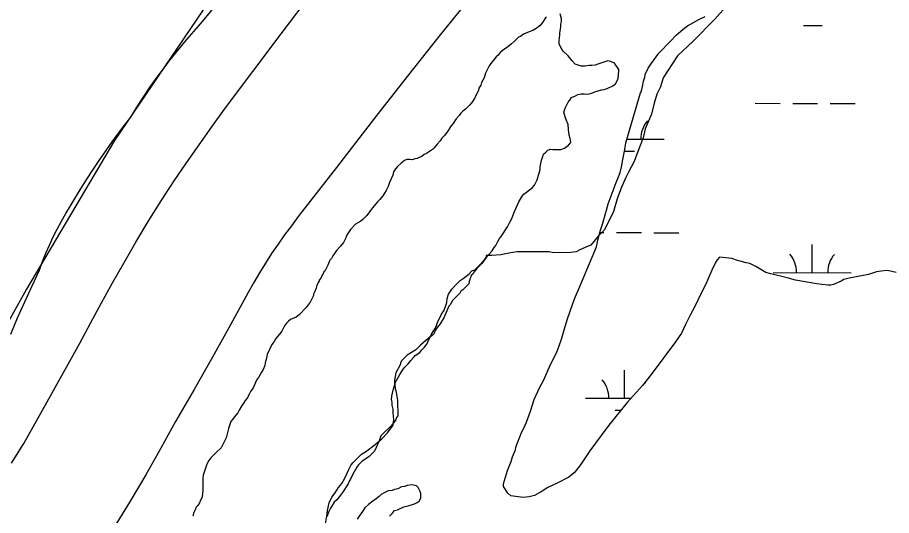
# Model space of a CAD drawing. Extents: x 3172297 to 3210190, y 958463 to 983887.
# Drawn here: x 3187234 to 3188356, y 966023 to 966663 of the extents above; entities that cross this region are included whole.
import ezdxf

# ---------------------------------------------------------------- set-up
doc = ezdxf.new("R2010")
doc.units = 0
for name, color, linetype in [('V-LEVE-TOET', 7, 'Continuous'), ('V-ROAD-CNTR', 7, 'Continuous'), ('V-SITE-VEGE', 7, 'Continuous'), ('V-TOPO-SHOR', 7, 'Continuous'), ('V-WETL-SWMP', 7, 'Continuous')]:
    doc.layers.add(name, color=color, linetype=linetype)

msp = doc.modelspace()

# ---------------------------------------------------------------- linework, layer by layer
at = {"layer": 'V-LEVE-TOET'}
for points in [[(3187819.5, 966693.1), (3187777.2, 966640.6), (3187734.8, 966587.2), (3187692.8, 966533.4), (3187643.8, 966470.3), (3187594.9, 966407), (3187586, 966395.4), (3187577.3, 966383.7), (3187568.9, 966371.8), (3187560.7, 966359.7), (3187552.8, 966347.4), (3187545.1, 966335), (3187537.7, 966322.4), (3187530.5, 966309.7), (3187507.7, 966268), (3187484.6, 966226.5), (3187461.1, 966185.1), (3187437.3, 966143.9), (3187418.6, 966109.4), (3187399.3, 966075.2), (3187379.2, 966041.4), (3187358.6, 966008)], [(3187404.1, 966572.4), (3187412.6, 966584.5), (3187421.4, 966596.5), (3187430.5, 966608.3), (3187439.7, 966619.9), (3187449.2, 966631.4), (3187469.2, 966654.6), (3187488.9, 966678.2)], [(3187225.8, 966256), (3187234.6, 966276.8), (3187243.7, 966297.5), (3187253.1, 966318), (3187262.9, 966338.4), (3187266.7, 966349.2), (3187270.9, 966359.9), (3187275.4, 966370.4), (3187280.3, 966380.9), (3187285.4, 966391.1), (3187290.9, 966401.2), (3187296.7, 966411.1), (3187302.7, 966420.8), (3187311.5, 966435.7), (3187320.5, 966450.3), (3187329.8, 966464.9), (3187339.3, 966479.2), (3187349.1, 966493.4), (3187359.1, 966507.5), (3187369.3, 966521.3), (3187379.8, 966535), (3187387.6, 966547.6), (3187395.7, 966560.1), (3187404.1, 966572.4)]]:
    msp.add_lwpolyline(points, dxfattribs=at)
at = {"layer": 'V-ROAD-CNTR'}
msp.add_lwpolyline([(3187226.9, 966090.1), (3187242.4, 966115.7), (3187278.7, 966179.9), (3187314.6, 966244.4), (3187328.4, 966270.3), (3187342.4, 966296.1), (3187356.5, 966321.8), (3187370.9, 966347.4), (3187386.3, 966374.3), (3187402.3, 966400.9), (3187418.8, 966427.2), (3187435.8, 966453.2), (3187451.6, 966476.3), (3187467.7, 966499.3), (3187483.9, 966522.2), (3187500.4, 966544.9), (3187536.4, 966593.5), (3187572.9, 966641.7), (3187614.5, 966697.1)], dxfattribs=at)
at = {"layer": 'V-SITE-VEGE'}
for p, q in [((3188147.1, 966680.5), (3188129.6, 966660.6)), ((3188129.6, 966660.6), (3188101.7, 966632.4)), ((3188101.7, 966632.4), (3188081.9, 966613.7)), ((3188081.9, 966613.7), (3188063.3, 966585.5)), ((3188063.3, 966585.5), (3188059.8, 966573.8)), ((3188059.8, 966573.8), (3188055.2, 966564.5)), ((3188055.2, 966564.5), (3188051.7, 966552.8)), ((3188051.7, 966552.8), (3188048.2, 966538.8)), ((3188048.2, 966538.8), (3188040.1, 966520)), ((3188040.1, 966520), (3188037.8, 966508.3)), ((3188037.8, 966508.3), (3188030.9, 966490.8)), ((3188030.9, 966490.8), (3188026.2, 966477.9)), ((3188026.2, 966477.9), (3188019.3, 966465)), ((3188019.3, 966465), (3188015.8, 966458)), ((3188015.8, 966458), (3188010, 966445.1)), ((3188010, 966445.1), (3188004.2, 966429.9)), ((3188004.2, 966429.9), (3187999.6, 966413.6)), ((3187999.6, 966413.6), (3187988, 966390.1)), ((3187988, 966390.1), (3187979.8, 966381.9)), ((3187979.8, 966381.9), (3187970.5, 966370.2)), ((3187956.5, 966364.3), (3187951.8, 966362)), ((3187967, 966369), (3187956.5, 966364.3)), ((3187970.5, 966370.2), (3187967, 966369)), ((3187836.2, 966354.6), (3187830.6, 966346.9)), ((3187843.2, 966356.9), (3187836.2, 966356.9)), ((3187836.2, 966356.9), (3187836.2, 966354.6)), ((3187854.9, 966358.1), (3187843.2, 966356.9)), ((3187857.2, 966358.2), (3187854.9, 966358.1)), ((3187867.7, 966360.5), (3187857.2, 966358.2)), ((3187875.9, 966361.7), (3187867.7, 966360.5)), ((3187916.8, 966361.9), (3187875.9, 966361.7)), ((3187922.6, 966360.7), (3187916.8, 966361.9)), ((3187944.8, 966360.8), (3187922.6, 966360.7)), ((3187951.8, 966362), (3187944.8, 966360.8)), ((3187830.6, 966346.9), (3187824, 966340.3)), ((3187816.9, 966331.6), (3187814.4, 966323.9)), ((3187818.9, 966333.1), (3187816.9, 966331.6)), ((3187820.4, 966335.7), (3187818.9, 966333.1)), ((3187824, 966340.3), (3187820.4, 966335.7)), ((3187813.9, 966320.9), (3187806.3, 966313.2)), ((3187814.4, 966323.9), (3187813.9, 966320.9)), ((3187802.2, 966308.6), (3187792.6, 966298.9)), ((3187803.7, 966311.2), (3187802.2, 966308.6)), ((3187806.3, 966313.2), (3187803.7, 966311.2)), ((3187792.6, 966298.9), (3187790.5, 966294.3)), ((3187788, 966291.8), (3187781.9, 966277)), ((3187790.5, 966294.3), (3187788, 966291.8)), ((3187781.9, 966277), (3187779.4, 966273.4)), ((3187773.3, 966264.7), (3187770.8, 966260.7)), ((3187776.9, 966269.3), (3187773.3, 966264.7)), ((3187779.4, 966273.4), (3187776.9, 966269.3)), ((3187766.7, 966254.5), (3187761.6, 966250.4)), ((3187769.3, 966257.1), (3187766.7, 966254.5)), ((3187770.8, 966260.7), (3187769.3, 966257.1)), ((3187752, 966241.8), (3187749.5, 966239.7)), ((3187761.6, 966250.4), (3187752, 966241.8)), ((3187745.9, 966236.1), (3187734.7, 966229)), ((3187749.5, 966239.7), (3187745.9, 966236.1)), ((3187726.1, 966218.8), (3187725.6, 966216.7)), ((3187727.6, 966221.8), (3187726.1, 966218.8)), ((3187734.7, 966229), (3187727.6, 966221.8)), ((3187725.6, 966216.7), (3187720, 966206.5)), ((3187720, 966206.5), (3187718.5, 966196.8)), ((3187718.5, 966196.8), (3187718.5, 966193.8)), ((3187718.5, 966193.8), (3187719.1, 966186.1)), ((3187719.1, 966186.1), (3187720.1, 966183.1)), ((3187720.1, 966183.1), (3187721.1, 966179)), ((3187721.1, 966179), (3187722.2, 966170.9)), ((3187722.2, 966170.9), (3187722.8, 966151)), ((3187722.8, 966151), (3187721.2, 966149)), ((3187720.2, 966145.9), (3187714.1, 966138.2)), ((3187721.2, 966149), (3187720.2, 966145.9)), ((3187706, 966130.6), (3187700.9, 966125.5)), ((3187711.1, 966135.2), (3187706, 966130.6)), ((3187714.1, 966138.2), (3187711.1, 966135.2)), ((3187698.9, 966118.8), (3187692.9, 966105.6)), ((3187700.9, 966125.5), (3187698.9, 966118.8)), ((3187681.7, 966095.9), (3187677.1, 966092.8)), ((3187685.7, 966098.9), (3187681.7, 966095.9)), ((3187692.9, 966105.6), (3187685.7, 966098.9)), ((3187670, 966085.1), (3187664.9, 966076)), ((3187672, 966088.2), (3187670, 966085.1)), ((3187675.1, 966091.3), (3187672, 966088.2)), ((3187677.1, 966092.8), (3187675.1, 966091.3)), ((3187664.9, 966076), (3187661.9, 966069.8)), ((3187658.9, 966063.7), (3187651.8, 966052.5)), ((3187660.4, 966067.3), (3187658.9, 966063.7)), ((3187661.9, 966069.8), (3187660.4, 966067.3)), ((3187650.3, 966051), (3187644.2, 966043.3)), ((3187651.8, 966052.5), (3187650.3, 966051)), ((3187641.1, 966040.2), (3187636.1, 966032.6)), ((3187644.2, 966043.3), (3187641.1, 966040.2)), ((3187634, 966028), (3187632.5, 966023.9)), ((3187636.1, 966032.6), (3187634, 966028)), ((3187632.5, 966023.9), (3187632, 966021.9))]:
    msp.add_line(p, q, dxfattribs=at)
at = {"layer": 'V-TOPO-SHOR'}
for points in [[(3187480.3, 966683.5), (3187359, 966504.7), (3187246, 966313.9), (3187145.6, 966133.8), (3187077.5, 966041.2), (3186950.3, 965871.8), (3186866.2, 965775.6), (3186799.9, 965709.7), (3186774.9, 965677.7), (3186742.6, 965642), (3186722.9, 965609.9), (3186710.3, 965576), (3186690.6, 965527.9), (3186670.9, 965504.7), (3186658.3, 965495.8), (3186631.6, 965490.5), (3186615.5, 965501.3), (3186585.2, 965526.4), (3186565.6, 965555), (3186551.4, 965583.6), (3186535.5, 965619.3), (3186521.2, 965651.5)], [(3187970.4, 966565.3), (3187975.5, 966567.4), (3187984.2, 966570), (3187987.7, 966570.5), (3187991.3, 966571.5), (3187998.9, 966575.1), (3188002, 966577.7), (3188005, 966583.3), (3188006, 966587.9), (3188006.5, 966596), (3188000.9, 966604.2), (3187995.8, 966606.2), (3187992.2, 966607.2), (3187979.5, 966603.1), (3187975.9, 966601.5), (3187971.9, 966601), (3187968.3, 966601), (3187963.2, 966600.5), (3187958.6, 966600.4), (3187954, 966601.5), (3187950.5, 966603), (3187946.4, 966607), (3187941.3, 966613.6), (3187935.1, 966619.7), (3187933.1, 966622.3), (3187931.5, 966625.3), (3187930, 966628.9), (3187930, 966633.5), (3187930.5, 966640.1), (3187930.5, 966643.1), (3187931.5, 966647.7), (3187932, 966651.3), (3187932, 966654.3), (3187933, 966657.9), (3187933, 966661), (3187930.9, 966667.6)], [(3187913.6, 966663.5), (3187912.1, 966662.4), (3187908.5, 966656.3), (3187905, 966652.2), (3187900.4, 966648.6), (3187895.8, 966646.1), (3187891.2, 966644.5), (3187884.1, 966641.5), (3187880.1, 966638.4), (3187877.5, 966637.4), (3187872.4, 966632.3), (3187868.4, 966629.2), (3187863.8, 966625.1), (3187859.7, 966622), (3187856.7, 966620), (3187854.2, 966617.9), (3187851.6, 966614.4), (3187849.1, 966612.3), (3187842, 966603.6), (3187840, 966600.6), (3187835.4, 966591.4), (3187833.4, 966585.3), (3187830.3, 966579.2), (3187829.3, 966576.1), (3187826.8, 966572), (3187826.3, 966569), (3187823.3, 966563.3), (3187821.2, 966558.8), (3187817.7, 966553.6), (3187814.7, 966550.1), (3187809.6, 966545), (3187806, 966542.4), (3187803.5, 966539.8), (3187801.5, 966536.8), (3187797.4, 966532.7), (3187793.8, 966526.6), (3187791.3, 966523.5), (3187785.7, 966515.3), (3187782.2, 966510.8), (3187779.1, 966507.7), (3187777.1, 966504.6), (3187773.1, 966500), (3187769.5, 966495.4), (3187767, 966493.4), (3187759.3, 966488.3), (3187756.3, 966486.7), (3187753.8, 966484.7), (3187747.7, 966481.6), (3187744.6, 966481.1), (3187741.5, 966480.1), (3187737.5, 966480.6), (3187734.4, 966480.5), (3187731.4, 966479), (3187726.8, 966475.9), (3187722.2, 966471.3), (3187719.7, 966468.3), (3187717.1, 966464.7), (3187716.1, 966460.1), (3187712.1, 966450.9), (3187710.1, 966445.8)], [(3187662.9, 966088.2), (3187665.4, 966091.2), (3187676.1, 966102), (3187681.1, 966105), (3187693.8, 966114.3), (3187696.4, 966116.8), (3187702, 966121.4), (3187709.6, 966129.1), (3187716.7, 966139.3), (3187717.7, 966146.4), (3187716.6, 966155.1), (3187716.6, 966159.7), (3187715.6, 966164.7), (3187715.6, 966168.8), (3187714.5, 966171.9), (3187715, 966176.5), (3187716.5, 966184.1), (3187718, 966188.7), (3187719.6, 966194.3), (3187725.1, 966204), (3187729.7, 966211.1), (3187731.7, 966213.7), (3187735.8, 966217.8), (3187739.3, 966222.4), (3187742.9, 966225.9), (3187744.9, 966228.5), (3187751, 966232.6), (3187753.5, 966235.7), (3187757.1, 966239.2), (3187760.1, 966243.3), (3187761.7, 966246.9), (3187765.7, 966255), (3187768.2, 966259.6), (3187770.3, 966262.7), (3187771.8, 966265.8), (3187773.8, 966270.9), (3187778.9, 966281.6), (3187781.9, 966286.2), (3187783.4, 966290.2), (3187785.4, 966296.9), (3187785.9, 966302), (3187787.9, 966307.6), (3187792, 966313.7), (3187797.1, 966319.3), (3187802.7, 966324.9), (3187806.7, 966327.5), (3187814.3, 966333.6), (3187817.9, 966337.2), (3187821.5, 966338.7), (3187825, 966342.3), (3187831.1, 966347.9), (3187834.1, 966351.5), (3187836.2, 966354.6), (3187843.8, 966363.3), (3187846.3, 966367.3), (3187848.3, 966369.9), (3187850.9, 966375), (3187853.4, 966379.1), (3187855.4, 966381.6), (3187863.5, 966393.9), (3187866.6, 966400), (3187869.1, 966404.6), (3187872.6, 966413.8), (3187878.2, 966426), (3187882.3, 966433.2), (3187884.3, 966435.7), (3187895, 966443.9), (3187898, 966447.5), (3187900, 966451), (3187901.5, 966454.1), (3187905.6, 966467.4), (3187905.6, 966470.9), (3187906.1, 966475.5), (3187907.1, 966479.6), (3187908.6, 966483.2), (3187909.6, 966487.2), (3187912.6, 966489.8), (3187915.2, 966492.3), (3187918.2, 966493.9), (3187921.8, 966493.4), (3187932, 966493.4), (3187936.5, 966495), (3187941.6, 966499), (3187944.7, 966502.1), (3187944.1, 966507.2), (3187942.6, 966511.8), (3187941.6, 966518.9), (3187941.5, 966525.5), (3187939, 966530.6), (3187937.4, 966535.2), (3187935.9, 966541.3), (3187937.4, 966546.4), (3187941.4, 966554.1), (3187943.5, 966556.6), (3187945.5, 966560.2), (3187950.6, 966562.2), (3187953.6, 966563.8), (3187958.2, 966564.8), (3187961.8, 966564.8), (3187965.4, 966564.3), (3187970.4, 966565.3)], [(3187710.1, 966445.8), (3187707.6, 966440.7), (3187703.5, 966433.6), (3187699.4, 966429), (3187696.4, 966425.9), (3187690.3, 966418.3), (3187687.8, 966414.7), (3187682.7, 966408.6), (3187677.6, 966403.5), (3187675.1, 966401.4), (3187671.5, 966398.9), (3187668.5, 966397.3), (3187661.9, 966390.7), (3187657.8, 966384.1), (3187656.3, 966381), (3187656.3, 966380.5), (3187655.3, 966377.9), (3187652.8, 966373.8), (3187649.2, 966369.3), (3187644.1, 966363.6), (3187642.1, 966361.1), (3187639.1, 966356.5), (3187637.6, 966353.4), (3187635.5, 966350.9), (3187633, 966344.8), (3187629, 966337.1), (3187627.9, 966336.1), (3187626.4, 966332.5), (3187625.9, 966332.5), (3187623.9, 966327.9), (3187621.9, 966325.4), (3187621.9, 966324.3), (3187620.3, 966322.3), (3187618.8, 966318.7), (3187617.8, 966315.2), (3187615.8, 966310.1), (3187614.3, 966307.5), (3187614.3, 966305.5), (3187610.2, 966297.3), (3187605.2, 966290.2), (3187596, 966281), (3187592, 966277.9), (3187584.8, 966274.8), (3187582.3, 966272.8), (3187579.8, 966270.2), (3187577.2, 966266.7), (3187575.7, 966263.1), (3187573.7, 966260), (3187570.6, 966255.9), (3187566.1, 966250.3), (3187564.1, 966246.8), (3187561, 966242.7), (3187554.9, 966229.9), (3187553.9, 966223.3), (3187552.4, 966219.2), (3187551.9, 966215.6), (3187549.9, 966210.5), (3187547.9, 966207), (3187545.9, 966204.4), (3187543.8, 966200.3), (3187541.8, 966197.8), (3187536.8, 966187.1), (3187533.7, 966182.5), (3187531.7, 966178.9), (3187529.7, 966174.3), (3187526.6, 966170.7), (3187524.6, 966167.2), (3187522.1, 966163.6), (3187519, 966158.5), (3187517.5, 966154.9), (3187512.4, 966149.3), (3187510.4, 966146.2), (3187508.4, 966143.7), (3187506.9, 966140.1), (3187505.3, 966135), (3187504.3, 966131.5), (3187502.3, 966122.8), (3187497.8, 966113.6), (3187495.8, 966110), (3187489.7, 966103.9), (3187485.6, 966100.3), (3187482.6, 966097.3), (3187480, 966093.7), (3187477.5, 966089.1), (3187474, 966078.9), (3187472.9, 966074.8), (3187472.5, 966071.3), (3187472.5, 966055.5), (3187471.5, 966046.8), (3187469.5, 966042.7), (3187468, 966039.2), (3187465.9, 966036.1), (3187463.9, 966033.6), (3187462.4, 966030.5), (3187460.9, 966026.9), (3187459.4, 966022.3)], [(3187629.5, 966009.6), (3187632, 966025.4), (3187632.5, 966029.5), (3187634.5, 966039.2), (3187638, 966046.8), (3187642.1, 966052), (3187646.7, 966059.1), (3187650.7, 966064.2), (3187652.7, 966067.3), (3187655.3, 966071.9), (3187659.3, 966081.5), (3187662.9, 966088.2)], [(3187712, 966022.1), (3187715.5, 966025.7), (3187718.6, 966029.3), (3187722.1, 966030.3), (3187730.3, 966034.4), (3187735.9, 966035.5), (3187744, 966038), (3187747.6, 966039.6), (3187750.1, 966041.6), (3187752.1, 966045.2), (3187752.1, 966051.3), (3187751.1, 966054.9), (3187749, 966058.9), (3187746.5, 966061), (3187740.9, 966062.5), (3187734.8, 966061.4), (3187731.2, 966060.4), (3187727.6, 966059.9), (3187722.5, 966057.3), (3187718.5, 966056.3), (3187715.4, 966055.2), (3187710.3, 966054.7), (3187705.8, 966052.7), (3187701.2, 966050.1), (3187698.6, 966047.6), (3187695.1, 966044.5), (3187690.5, 966041.4), (3187684.9, 966037.3), (3187680.4, 966032.7), (3187677.3, 966028.1), (3187673.8, 966023.5), (3187670.7, 966018.4)]]:
    msp.add_lwpolyline(points, dxfattribs=at)
at = {"layer": 'V-WETL-SWMP'}
for p, q in [((3188243.3, 966652.4), (3188267.3, 966652.4)), ((3188181.6, 966552.6), (3188213.6, 966552.5)), ((3188229.6, 966552.5), (3188261.6, 966552.4)), ((3188277.6, 966552.4), (3188309.6, 966552.3)), ((3188016.8, 966506.6), (3188064.4, 966506.5)), ((3188013.6, 966491.1), (3188026.4, 966491.1)), ((3187981.9, 966386.6), (3187987.3, 966386.6)), ((3188003.3, 966386.5), (3188035.3, 966386.5)), ((3188051.3, 966386.4), (3188083.3, 966386.3)), ((3188254.5, 966335.2), (3188254.6, 966371.2)), ((3188204.5, 966335.3), (3188304.5, 966335)), ((3188013.6, 966173.9), (3188013.7, 966209.9)), ((3187963.6, 966174), (3188022.1, 966173.9)), ((3188001.6, 966158.5), (3188009.2, 966158.5)), ((3187906.5, 966054.1), (3187907.4, 966054.1))]:
    msp.add_line(p, q, dxfattribs=at)
for points in [[(3188266.9, 966319.8), (3188260.5, 966320.7), (3188233.2, 966325.6), (3188222.3, 966328.5), (3188201.5, 966333.4), (3188195, 966335.4), (3188182.1, 966342.8), (3188174.7, 966346.7), (3188169.7, 966347.7), (3188162.3, 966349.7), (3188158.8, 966350.6), (3188151.4, 966353.1), (3188135.5, 966355), (3188132.5, 966351.5), (3188130.1, 966347.1), (3188125.6, 966338.1), (3188118.2, 966320.3), (3188111.8, 966307.9), (3188104, 966291.5), (3188098.1, 966280.6), (3188092.1, 966268.6), (3188086.7, 966257.2), (3188079.3, 966246.3), (3188047.7, 966204.1), (3188036.9, 966190.1), (3188029, 966181.7), (3188017.1, 966168.3), (3187993.4, 966139), (3187983.6, 966126), (3187969.3, 966106.2), (3187959.9, 966091.8), (3187955.9, 966086.3), (3187949, 966077.8), (3187942.1, 966072.4), (3187927.3, 966064.4), (3187915.4, 966058.9), (3187908, 966054.4), (3187898.1, 966048.9), (3187891.1, 966046.9), (3187883.7, 966046.4), (3187867.8, 966048.3), (3187863.9, 966051.8), (3187858.4, 966060.2), (3187858.4, 966063.7), (3187863.3, 966081), (3187868.2, 966092.5), (3187870.1, 966098.4), (3187873.6, 966107.3), (3187874.1, 966110.8), (3187881.4, 966129.7), (3187884.4, 966135.1), (3187887.8, 966143.1), (3187892.8, 966157), (3187897.7, 966172.3), (3187904.6, 966187.2), (3187909.5, 966196.7), (3187917.4, 966214), (3187927.2, 966234.4), (3187929.7, 966240.9), (3187932.6, 966249.8), (3187936.5, 966262.7), (3187940, 966274.6), (3187947.3, 966295.4), (3187950.8, 966304.4), (3187955.2, 966314.3), (3187959.6, 966325.2), (3187977.8, 966368.4), (3187979.3, 966376.8), (3187982.7, 966389.7), (3187985.7, 966398.7), (3187989.1, 966411.1), (3187990.6, 966415.5), (3187992.5, 966423.5), (3188002.8, 966450.8), (3188005.8, 966458.2), (3188008.2, 966463.7), (3188010.2, 966472.6), (3188011.2, 966478.5), (3188014.1, 966493.4), (3188015.5, 966502), (3188034.4, 966566), (3188035.2, 966567.3), (3188036.1, 966570.3), (3188036.6, 966574.3), (3188038.1, 966581.2), (3188039.6, 966586.2), (3188040.1, 966589.7), (3188044, 966597.6), (3188047.4, 966603.1), (3188057.8, 966617), (3188072.6, 966632.4), (3188080, 966640.3), (3188086, 966645.3), (3188090.9, 966649.8), (3188094.4, 966652.3), (3188109.2, 966660.3), (3188117.1, 966664.3)], [(3188362.6, 966335.4), (3188351.2, 966337.9), (3188343.2, 966336.9), (3188337.3, 966335.9), (3188326.9, 966332.8), (3188318, 966330.8), (3188302.1, 966327.8), (3188295.2, 966326.3), (3188291.7, 966324.3), (3188281.8, 966319.8), (3188278.4, 966318.8), (3188274.9, 966318.8), (3188266.9, 966319.8)]]:
    msp.add_lwpolyline(points, dxfattribs=at)
for centre, start, end in [((3188069.7, 966506.9), 139.0865, 180.6302), ((3188199.3, 966335.8), 359.0865, 40.6302), ((3188309.7, 966335.5), 139.0865, 180.6302), ((3187958.4, 966174.5), 359.0865, 40.6302), ((3188068.9, 966174.2), 139.0865, 148.8647)]:
    msp.add_arc(centre, 35.2, start, end, dxfattribs=at)

doc.saveas('drawing.dxf')
